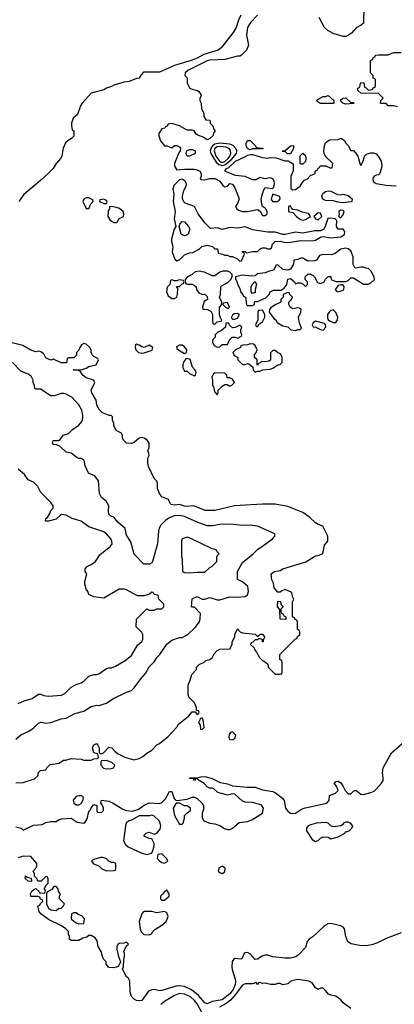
# Model space of a CAD drawing. Header units: inches. Extents: x 2348352 to 2479776, y 460422 to 613655.
# Tile 353 of 590: x 2420922 to 2423895, y 534832 to 542653. Entities that reach past the tile are written whole.
import ezdxf

# ---------------------------------------------------------------- set-up
doc = ezdxf.new("R2010")
doc.units = ezdxf.units.IN
doc.header["$MEASUREMENT"] = 0
doc.layers.add('C4523', color=7, linetype='Continuous')
doc.layers.add('C4524', color=7, linetype='Continuous')

msp = doc.modelspace()

# ---------------------------------------------------------------- linework, layer by layer
at = {"layer": 'C4523', "color": 4}
for points, elevation in [([(2420890.9, 536590.9), (2420950, 536594), (2421038, 536622), (2421068, 536650), (2421068, 536670), (2421086, 536690), (2421130, 536694), (2421138, 536710), (2421164.7, 536735.3), (2421234, 536746), (2421270, 536771.3), (2421288.4, 536771.6), (2421330, 536784.7), (2421410, 536778), (2421430, 536771.3), (2421488.4, 536771.6), (2421510, 536782), (2421536.4, 536783.6), (2421546, 536790), (2421542, 536822), (2421509, 536829), (2421499, 536870), (2421510, 536892), (2421530, 536902), (2421542, 536890), (2421552, 536870), (2421552.7, 536832.7), (2421562, 536822), (2421576.4, 536823.6), (2421586, 536830), (2421630, 536874), (2421654, 536870), (2421679.6, 536839.6), (2421702, 536822), (2421755.3, 536795.3), (2421827.3, 536772.7), (2421870, 536782.8), (2421900.1, 536799.9), (2421930, 536826.8), (2421970, 536851.3), (2422010, 536892), (2422030, 536902), (2422100.4, 536959.6), (2422170, 537034), (2422183.1, 537056.9), (2422260.4, 537119.6), (2422290, 537154), (2422314, 537154), (2422330, 537134), (2422342, 537138), (2422346, 537150), (2422342, 537162), (2422326, 537166), (2422326, 537190), (2422310, 537226), (2422268, 537270), (2422258, 537290), (2422258, 537370), (2422274.6, 537405.4), (2422288.4, 537451.6), (2422326, 537490), (2422326, 537510), (2422346, 537530), (2422386, 537550), (2422398, 537562), (2422430, 537571.3), (2422450, 537584.7), (2422464.7, 537615.3), (2422490, 537642), (2422510, 537652), (2422590, 537654), (2422608, 537690), (2422608.9, 537711.1), (2422628, 537750), (2422628, 537770), (2422650, 537814), (2422671.6, 537791.6), (2422690, 537782), (2422791.1, 537771.1), (2422810, 537754), (2422830, 537772), (2422850, 537772), (2422864.7, 537750), (2422862, 537738), (2422854, 537730), (2422854, 537710), (2422848, 537710), (2422846, 537730), (2422822, 537738), (2422810, 537726), (2422790, 537726), (2422772.7, 537707.3), (2422758, 537702), (2422754, 537690), (2422782, 537662), (2422784.7, 537650), (2422802, 537630), (2422825.4, 537585.4), (2422845.4, 537565.4), (2422874, 537550), (2422890, 537534), (2422894, 537510), (2422950, 537454), (2422990, 537454), (2423002, 537458), (2423006, 537470), (2423006, 537550), (2423002, 537562), (2422986, 537570), (2422986, 537610), (2423110, 537734), (2423122, 537738), (2423127.3, 537752.7), (2423146, 537770), (2423146, 537790), (2423142, 537802), (2423126, 537810), (2423126, 537870), (2423122, 537882), (2423107.3, 537887.3), (2423102, 537902), (2423086, 537910), (2423087.3, 538027.3), (2423098, 538050), (2423086, 538070), (2423082, 538102), (2423030, 538126), (2423003.6, 538116.4), (2422990, 538106), (2422970, 538106), (2422940.4, 538140.4), (2422936.4, 538176.4), (2422923.1, 538203.1), (2422917.2, 538250), (2422930, 538262.8), (2422948, 538270), (2422990, 538278.8), (2423010, 538290.7), (2423192.5, 538347.5), (2423270, 538394.8), (2423290, 538396), (2423328.7, 538411.3), (2423341.2, 538478.8), (2423368, 538510), (2423368, 538550), (2423328.4, 538628.4), (2423290, 538642), (2423270, 538655.3), (2423221.5, 538701.5), (2423170, 538737.2), (2423050, 538785.2), (2422950, 538805.2), (2422850, 538805.2), (2422627.5, 538792.5), (2422470, 538753.2), (2422392.9, 538752.9), (2422309.5, 538789.5), (2422290, 538792.3), (2422250, 538786.9), (2422228.6, 538788.6), (2422190, 538802), (2422150, 538796), (2422122.7, 538802.7), (2422115.3, 538810), (2422102, 538842), (2422050, 538862), (2422030, 538888), (2422015.3, 538930), (2422015.3, 538970), (2422010, 538986), (2421988.4, 539008.4), (2421943.1, 539103.1), (2421938, 539130), (2421938, 539170), (2421948, 539190), (2421947.3, 539207.3), (2421938, 539230), (2421948.4, 539251.6), (2421948.7, 539290), (2421935.3, 539310), (2421910, 539328.7), (2421890, 539335.3), (2421870, 539328.7), (2421830, 539295.3), (2421810, 539286), (2421768.9, 539288.9), (2421748, 539310), (2421738, 539330), (2421738, 539350), (2421728.4, 539368.4), (2421688, 539390), (2421669.1, 539429.1), (2421668.7, 539450), (2421658, 539470), (2421658, 539498), (2421648, 539508), (2421632, 539508), (2421578, 539530), (2421550, 539558), (2421532.9, 539592.9), (2421529.2, 539630), (2421495.3, 539690), (2421488.7, 539710), (2421518, 539770), (2421508.4, 539788.4), (2421450, 539808.7), (2421422, 539830), (2421402, 539862), (2421387.3, 539867.3), (2421346, 539870), (2421350, 539874), (2421410, 539872), (2421450, 539884.7), (2421470, 539898), (2421528.4, 539911.6), (2421546, 539950), (2421542, 539962), (2421510, 539978), (2421498, 539990), (2421493.3, 540000)], 48), ([(2421372, 540000), (2421372, 539988), (2421350, 539966), (2421310, 539966), (2421298, 539962), (2421294, 539926), (2421250, 539928), (2421190, 539955.3), (2421170, 539948.7), (2421150, 539955.3), (2421130, 539968), (2421114.6, 539994.6), (2421108.1, 540000)], 48), ([(2422618.2, 540000), (2422624.7, 539984.7), (2422654, 539970), (2422654, 539950), (2422690, 539914), (2422710, 539914), (2422730, 539922), (2422739.6, 539919.6), (2422772.7, 539892.7), (2422774, 539870), (2422790, 539854), (2422810, 539862), (2422830, 539862), (2422848, 539872), (2422910, 539878), (2422930, 539884.7), (2422970, 539912), (2422990, 539914), (2423006, 539930), (2423006, 539970), (2422994.6, 539994.6), (2422982.9, 540000)], 48), ([(2422912.5, 540000), (2422911.1, 539948.9), (2422898.8, 539941.2), (2422870, 539935.3), (2422842, 539938), (2422830, 539926), (2422818, 539922), (2422810, 539906), (2422806, 539910), (2422806, 539950), (2422786, 539970), (2422786, 539990), (2422793.6, 540000)], 48), ([(2420890, 536938), (2420930, 536971), (2420990, 536998), (2421030, 537024.7), (2421070, 537064.7), (2421090, 537072), (2421130, 537066), (2421170, 537071.3), (2421250, 537098), (2421290, 537104.7), (2421358, 537142), (2421430, 537161), (2421490, 537197.3), (2421530, 537206.8), (2421550, 537206), (2421610, 537224.7), (2421662, 537258), (2421770, 537311), (2421810, 537324.7), (2421830, 537344.7), (2421882.5, 537417.5), (2421919.5, 537460.5), (2421950, 537511.3), (2421990, 537551.3), (2422012.1, 537587.9), (2422033.2, 537610), (2422090, 537692), (2422130, 537724.7), (2422190, 537744.7), (2422210, 537746), (2422255.3, 537770), (2422314.8, 537825.2), (2422348.7, 537870), (2422354.6, 537894.6), (2422356.4, 537936.4), (2422310, 537986), (2422290, 537986), (2422286, 537990), (2422290, 538052), (2422330, 538070.8), (2422370, 538051), (2422390, 538050.8), (2422430, 538062.8), (2422490, 538044), (2422510, 538044), (2422590, 538067.3), (2422650, 538064.7), (2422710, 538071.3), (2422730, 538084.7), (2422737.2, 538110), (2422731.7, 538151.7), (2422690, 538188.7), (2422650, 538206), (2422649.2, 538270), (2422690, 538341), (2422774, 538410), (2422812.1, 538447.9), (2422850, 538471), (2422928, 538530), (2422946, 538550), (2422946, 538570), (2422810, 538628.7), (2422750, 538637.2), (2422690, 538634), (2422590, 538645.2), (2422510, 538642.7), (2422450, 538632.7), (2422410, 538632.7), (2422330, 538660.9), (2422230, 538706.6), (2422190, 538715.1), (2422148.1, 538711.9), (2422110, 538697.2), (2422081.4, 538678.6), (2422041.4, 538638.6), (2422027.5, 538612.5), (2422022.8, 538590), (2422016, 538490), (2421976, 538350), (2421970, 538338), (2421951.6, 538328.4), (2421907.3, 538327.3), (2421830, 538406), (2421804.7, 538504.7), (2421770, 538558), (2421759, 538610), (2421701.7, 538661.7), (2421670, 538702), (2421646, 538710), (2421630, 538726), (2421626, 538750), (2421628, 538790), (2421608.9, 538828.9), (2421570, 538858), (2421555.3, 538890), (2421548, 538990), (2421518, 539030), (2421468, 539050), (2421442, 539110), (2421433.6, 539153.6), (2421410, 539168), (2421390, 539168), (2421374.6, 539174.6), (2421330, 539208.7), (2421290, 539218), (2421243.1, 539263.1), (2421216.4, 539276.4), (2421190, 539278), (2421182, 539290), (2421188, 539310), (2421230, 539311.3), (2421242, 539318), (2421266.3, 539353.7), (2421310, 539366), (2421342, 539398), (2421390, 539431), (2421416.6, 539463.4), (2421423.7, 539490), (2421423.7, 539510), (2421414.5, 539550), (2421390, 539593.2), (2421334.3, 539654.3), (2421290, 539679.3), (2421270, 539683.7), (2421250, 539682.7), (2421194.4, 539665.6), (2421166, 539666), (2421090, 539718), (2421050, 539718), (2421042, 539722), (2421038, 539750), (2421029.3, 539769.3), (2421029.2, 539790), (2421016.2, 539816.2), (2420994.7, 539834.7), (2420930, 539860.9), (2420864.5, 539930)], 52), ([(2420910, 537221), (2420958, 537242), (2421020.2, 537259.8), (2421070, 537296), (2421090, 537296), (2421110, 537284.7), (2421150, 537278), (2421252.9, 537287.1), (2421278.6, 537301.4), (2421330, 537351.3), (2421370, 537371.3), (2421410, 537384.7), (2421430, 537398), (2421470, 537438), (2421510, 537451.3), (2421530, 537451.3), (2421550, 537458), (2421610, 537498), (2421630, 537504.7), (2421650, 537504.7), (2421683.1, 537516.9), (2421758, 537562), (2421810, 537602), (2421856.4, 537683.6), (2421890, 537714), (2421898, 537730), (2421898, 537770), (2421890, 537786), (2421846, 537830), (2421848.4, 537891.6), (2421930, 537974), (2421950, 537962), (2421990, 537962), (2422010, 537974), (2422050, 537974), (2422066, 537990), (2422066, 538010), (2422026, 538050), (2422022, 538082), (2421990, 538086), (2421982, 538102), (2421970, 538106), (2421951.6, 538088.4), (2421910, 538075.3), (2421856.4, 538076.4), (2421770, 538124), (2421750, 538129), (2421710, 538128.7), (2421590, 538059), (2421508.9, 538068.9), (2421470, 538086), (2421462, 538110), (2421449.4, 538129.4), (2421439.3, 538170), (2421439.3, 538190), (2421454, 538250), (2421442, 538270), (2421442, 538290), (2421458, 538310), (2421490, 538326), (2421522, 538350), (2421558, 538402), (2421642, 538470), (2421655.3, 538490), (2421654, 538510), (2421644, 538530), (2421610, 538568.7), (2421590, 538584), (2421470, 538625.2), (2421410, 538669.3), (2421338, 538690), (2421290, 538716), (2421250, 538722), (2421210, 538685.2), (2421150, 538668.7), (2421126, 538670), (2421128.7, 538690), (2421142, 538698), (2421162, 538730), (2421170, 538754), (2421187.3, 538772.7), (2421188, 538790), (2421170, 538818), (2421090, 538898), (2421064.7, 538944.7), (2421030, 538978), (2420990, 538998), (2420960.2, 539040.2), (2420910, 539082)], 56), ([(2420890, 536242), (2420934, 536230), (2420950, 536214), (2421030, 536254.8), (2421100.4, 536259.6), (2421130, 536276), (2421170, 536284.7), (2421210, 536284.7), (2421230, 536298), (2421254.6, 536305.4), (2421330, 536310.5), (2421378.8, 536278.8), (2421430, 536271.3), (2421442, 536278), (2421456, 536304), (2421470, 536362), (2421484, 536376), (2421490, 536392), (2421510, 536418), (2421534, 536410), (2421534, 536370), (2421538, 536358), (2421570, 536354), (2421586, 536370), (2421586, 536390), (2421576.4, 536416.4), (2421566, 536430), (2421570, 536452), (2421630, 536446), (2421664.7, 536430), (2421740.5, 536380.5), (2421770.5, 536370.5), (2421815.5, 536364.5), (2421860.9, 536379.1), (2421910, 536413), (2421948.1, 536431.9), (2422030, 536427.3), (2422050, 536434), (2422077.6, 536462.4), (2422110, 536522), (2422130, 536522), (2422147.1, 536467.1), (2422156, 536456), (2422170, 536451), (2422250, 536461), (2422290, 536478), (2422310, 536476), (2422330, 536466), (2422370.8, 536430), (2422381, 536410), (2422379.8, 536380.2), (2422371.1, 536348.9), (2422371.1, 536311.1), (2422382, 536290), (2422430, 536271), (2422470, 536264.7), (2422510, 536251.3), (2422547.1, 536227.1), (2422570, 536221), (2422590, 536221), (2422610, 536231), (2422664.5, 536275.5), (2422730, 536284.9), (2422763.2, 536296.8), (2422849, 536351), (2422856, 536390), (2422844, 536410), (2422835.6, 536415.6), (2422770, 536435.1), (2422710, 536437.2), (2422690, 536444), (2422630, 536501.2), (2422610, 536504), (2422570, 536494), (2422493.6, 536513.6), (2422463.1, 536543.1), (2422450, 536548.7), (2422429.1, 536549.1), (2422410, 536558), (2422384.7, 536584.7), (2422346, 536610), (2422330, 536626), (2422318, 536622), (2422310, 536609.2), (2422302, 536622), (2422270, 536626), (2422271, 536631), (2422330, 536631.3), (2422360.2, 536639.8), (2422390, 536641), (2422450, 536624.7), (2422514, 536594), (2422570, 536583), (2422610, 536567.3), (2422730, 536556.4), (2422790, 536556.4), (2422850, 536536.4), (2422930, 536523), (2422952.2, 536512.2), (2423006.8, 536470), (2423020.7, 536450), (2423030.7, 536390), (2423050, 536364.9), (2423070, 536350.6), (2423090, 536346.7), (2423110, 536350.4), (2423159.3, 536380.7), (2423187.8, 536392.2), (2423359, 536430), (2423378, 536450), (2423382, 536490), (2423428, 536510), (2423448.7, 536530), (2423438, 536558), (2423418, 536590), (2423430, 536602), (2423450, 536604.7), (2423470, 536591), (2423490, 536562), (2423504.7, 536530), (2423530, 536504.7), (2423550, 536504.7), (2423570, 536524.7), (2423590, 536531.3), (2423630, 536501), (2423650, 536497.3), (2423710, 536514.4), (2423734.3, 536525.7), (2423750, 536539.3), (2423792.7, 536587.3), (2423806, 536610), (2423807.8, 536630), (2423802, 536670), (2423808, 536710), (2423871.8, 536830), (2423979.4, 536920.6)], 44), ([(2423950, 535399), (2423830, 535355.1), (2423760.9, 535319.1), (2423717.2, 535302.8), (2423670, 535294.7), (2423617.7, 535297.7), (2423552.3, 535312.3), (2423527, 535327), (2423509.4, 535370), (2423499.3, 535430), (2423490, 535444), (2423470, 535455.1), (2423390, 535473.6), (2423368.7, 535471.3), (2423334.8, 535450), (2423250.7, 535370), (2423218, 535350), (2423202.4, 535330), (2423190, 535282.9), (2423135.9, 535224.1), (2423112.4, 535207.6), (2423070, 535198.3), (2423030, 535197.4), (2422930, 535209.8), (2422890, 535221.7), (2422870, 535222.6), (2422845.5, 535214.5), (2422810, 535189.2), (2422790, 535188.7), (2422753.2, 535230), (2422730, 535242), (2422710, 535240.9), (2422704.2, 535235.8), (2422686, 535194), (2422670.4, 535189.6), (2422630, 535194.5), (2422621, 535190), (2422608.5, 535171.5), (2422605.5, 535125.5), (2422607.4, 535107.4), (2422632.4, 535030), (2422635.8, 535010), (2422633.1, 534990), (2422616, 534950), (2422590, 534914), (2422530, 534866.2), (2422450, 534852.7), (2422410, 534834), (2422390, 534843.7), (2422342, 534902), (2422285.7, 534945.7), (2422230, 534973.6), (2422190, 534978.7), (2422163.9, 534976.1), (2422050, 534942), (2422030, 534939.3), (2421990, 534949.3), (2421970, 534946.6), (2421945.2, 534934.8), (2421890, 534862), (2421870, 534858), (2421850, 534862), (2421830, 534873.2), (2421810, 534894), (2421798, 534930), (2421796, 535016), (2421781.5, 535041.5), (2421769.5, 535050), (2421738, 535110), (2421746, 535130), (2421747.3, 535187.3), (2421754.6, 535214.6), (2421754.6, 535234.6), (2421748, 535250), (2421767.3, 535292.7), (2421786, 535310), (2421770, 535326), (2421750, 535318), (2421710, 535315.3), (2421702, 535310), (2421692, 535290), (2421692, 535270), (2421704.7, 535210), (2421722, 535170), (2421719.6, 535160.4), (2421704.7, 535135.3), (2421694, 535130), (2421670, 535121.2), (2421630, 535125.2), (2421608, 535150), (2421608, 535170), (2421588, 535190), (2421578, 535210), (2421569, 535250), (2421544, 535290), (2421535.3, 535335.3), (2421520.4, 535360.4), (2421490, 535378), (2421470, 535378), (2421455.3, 535364.7), (2421423.6, 535356.4), (2421390, 535338), (2421330, 535338), (2421318, 535350), (2421318, 535370), (2421308.9, 535388.9), (2421308, 535410), (2421288, 535430), (2421253.6, 535453.6), (2421150, 535504), (2421089.5, 535549.5), (2421075.3, 535570), (2421066, 535610), (2421082, 535618), (2421087.3, 535632.7), (2421106, 535650), (2421102, 535662), (2421087.3, 535667.3), (2421082, 535682), (2421067.3, 535687.3), (2421009, 535689), (2421008, 535710), (2421018, 535730), (2421030, 535742), (2421050, 535752), (2421074, 535730), (2421078, 535718), (2421090, 535714), (2421122, 535718), (2421126, 535730), (2421118, 535750), (2421130, 535774), (2421147.3, 535792.7), (2421147.3, 535827.3), (2421142, 535842), (2421130, 535846), (2421091.6, 535808.4), (2421066, 535810), (2421058, 535830), (2421038, 535850), (2421038, 535870), (2421028, 535890), (2421050, 535914), (2421058, 535930), (2421058, 535950), (2421010, 536006), (2420950, 536008), (2420910, 535995.3)], 44), ([(2423550, 534798), (2423490, 534842), (2423469.1, 534869.1), (2423430, 534895.3), (2423390, 534904), (2423372.9, 534912.9), (2423350, 534942), (2423330, 534959), (2423310, 534959), (2423288, 534950), (2423270, 534962), (2423242.9, 535002.9), (2423216.6, 535016.6), (2423130, 535029.3), (2423081.4, 535018.6), (2423067.5, 535012.5), (2423050, 534995.3), (2423010, 534986), (2422990, 534998), (2422970, 534998), (2422950, 534988), (2422911.6, 534988.4), (2422870, 534999), (2422850, 534998), (2422830, 535006), (2422818, 535002), (2422810, 534988), (2422802, 535002), (2422790, 535006), (2422782, 534998), (2422770, 534995.3), (2422710, 534994.5), (2422690, 534982.9), (2422632.9, 534907.1), (2422595, 534865), (2422561.3, 534838.7), (2422507.7, 534810)], 48), ([(2422370, 534762), (2422330, 534836.2), (2422310, 534862.9), (2422278.4, 534890), (2422230, 534913.3), (2422190, 534916.2), (2422150, 534902.7), (2422070, 534852.7), (2422042.8, 534830)], 48)]:
    msp.add_lwpolyline(points, dxfattribs=dict(at, elevation=elevation))
for points, elevation in [([(2422250, 539962), (2422241, 539959), (2422223.5, 539936.5), (2422216, 539910), (2422216, 539890), (2422226.4, 539866.4), (2422230, 539862), (2422250, 539862), (2422270, 539842), (2422310, 539824.7), (2422318, 539830), (2422322, 539850), (2422315.3, 539870), (2422293.6, 539893.6), (2422274, 539954)], 48), ([(2422470, 539848), (2422459.6, 539840.4), (2422445.4, 539814.6), (2422452, 539790), (2422452, 539750), (2422462, 539730), (2422464.7, 539710), (2422470, 539694), (2422490, 539674), (2422498, 539690), (2422498, 539710), (2422530, 539742), (2422550, 539754), (2422570, 539754), (2422585.4, 539745.4), (2422594.6, 539745.4), (2422606, 539750), (2422626, 539770), (2422610, 539798), (2422590, 539808), (2422567.3, 539807.3), (2422566, 539830), (2422550, 539846)], 48), ([(2422250, 538542), (2422211.6, 538528.4), (2422204.7, 538510), (2422204.7, 538390), (2422211.3, 538370), (2422214, 538270), (2422230, 538262), (2422270, 538258), (2422330, 538264.7), (2422390, 538264.7), (2422430, 538302), (2422448.4, 538311.6), (2422486, 538350), (2422486, 538390), (2422506, 538410), (2422487.3, 538427.3), (2422482, 538442), (2422448.4, 538448.4), (2422286, 538530)], 56), ([(2423030, 537888), (2422988, 537890), (2422987.3, 537967.3), (2422968.7, 537990), (2422970, 538034), (2422992, 538032), (2422994, 538010), (2423010, 537994), (2423010, 537986), (2422994, 537970), (2422994, 537950), (2422998, 537938), (2423010, 537934), (2423018, 537918), (2423034, 537910), (2423034, 537890)], 48), ([(2422370, 537106), (2422358, 537102), (2422342, 537070), (2422354, 537050), (2422358, 537018), (2422370, 537014), (2422386, 537030), (2422378, 537090)], 48), ([(2422610, 536995.3), (2422594, 536990), (2422584.7, 536975.3), (2422582, 536950), (2422590, 536934), (2422610, 536932), (2422630, 536942), (2422638, 536970)], 48), ([(2421610, 536768), (2421570, 536766), (2421564.7, 536755.3), (2421566.8, 536730), (2421586.4, 536706.4), (2421610, 536701), (2421650, 536706), (2421666, 536710), (2421678, 536730), (2421653.6, 536753.6)], 48), ([(2421410, 536488.7), (2421390, 536488.7), (2421370, 536482), (2421347.3, 536452.7), (2421351.3, 536430), (2421370, 536416), (2421390, 536416), (2421410, 536426.8), (2421424, 536450), (2421428.4, 536468.4), (2421422, 536482)], 48), ([(2422190, 536428.7), (2422170, 536428.7), (2422158, 536422), (2422141, 536390), (2422150.7, 536330.7), (2422190, 536262), (2422210, 536262), (2422218, 536270), (2422228.7, 536310), (2422229.3, 536330.7), (2422248, 536350), (2422278, 536370), (2422278, 536390), (2422250, 536408.7), (2422230, 536409)], 44), ([(2421970, 536334), (2421951.3, 536328.7), (2421870, 536329), (2421810, 536294), (2421790, 536288.7), (2421767.3, 536272.7), (2421761, 536250), (2421746.8, 536130), (2421760.4, 536100.4), (2421781.6, 536081.6), (2421890, 536031), (2421930, 536022.8), (2421950, 536026), (2421968.7, 536031.3), (2421976.4, 536043.6), (2421988, 536090), (2421988, 536110), (2421970, 536146), (2421950, 536148), (2421910, 536168), (2421910, 536174), (2421926, 536190), (2421950, 536198), (2421990, 536182), (2422010, 536191.3), (2422036.5, 536223.5), (2422042, 536250), (2422030, 536286), (2421986, 536330)], 44), ([(2423530, 536277.2), (2423510, 536277.2), (2423492, 536270), (2423483.6, 536256.4), (2423471.3, 536248.7), (2423410, 536242), (2423390, 536248.7), (2423369.3, 536269.3), (2423350, 536276), (2423274, 536270), (2423224.5, 536255.5), (2423210.8, 536249.2), (2423198, 536230), (2423198.8, 536210), (2423242, 536142), (2423270, 536126), (2423290, 536132), (2423310, 536152), (2423330, 536162), (2423370, 536158), (2423390, 536146.8), (2423450, 536162), (2423502, 536190), (2423510, 536202), (2423538, 536210), (2423558, 536230), (2423566, 536250), (2423548, 536270)], 44), ([(2422050, 536026), (2422018, 536022), (2422012, 535990), (2422032, 535970), (2422050, 535958), (2422070, 535952), (2422090, 535962), (2422098, 535970), (2422088, 535990)], 44), ([(2421578, 535998), (2421562, 535998), (2421510, 535982), (2421492, 535970), (2421506.4, 535946.4), (2421550, 535931.3), (2421570, 535911.3), (2421610, 535891.3), (2421670, 535894), (2421682, 535898), (2421686, 535910), (2421686, 535950), (2421670, 535958), (2421650, 535958), (2421630, 535968), (2421608.9, 535988.9)], 44), ([(2422530, 535928.7), (2422505.5, 535914.5), (2422498, 535890), (2422510, 535878), (2422530, 535871), (2422550, 535884.7), (2422551.7, 535911.7)], 44), ([(2421010, 535808), (2420989.3, 535809.3), (2420966, 535830), (2420968.9, 535851.1), (2420982, 535842), (2421012.7, 535832.7), (2421014, 535810)], 44), ([(2421210, 535768), (2421192.7, 535767.3), (2421176.9, 535743.1), (2421138, 535722), (2421134, 535710), (2421134, 535630), (2421152, 535590), (2421170, 535581), (2421210, 535578), (2421230, 535592), (2421250, 535594), (2421270, 535614), (2421278, 535630), (2421238, 535670), (2421238, 535690), (2421246, 535710), (2421228.4, 535728.4), (2421228, 535750)], 44), ([(2422090, 535738), (2422070, 535728), (2422054.8, 535705.2), (2422038, 535690), (2422038, 535670), (2422043.5, 535663.5), (2422050, 535658), (2422070, 535658), (2422108, 535690), (2422108, 535710)], 44), ([(2421370, 535558), (2421350, 535558), (2421334, 535550), (2421331.3, 535510), (2421350, 535491.3), (2421370, 535478), (2421390, 535472), (2421430, 535474), (2421435.3, 535510), (2421413.6, 535533.6), (2421385.6, 535545.6)], 44), ([(2421970, 535569), (2421911.6, 535568.4), (2421899.6, 535560.4), (2421891.1, 535548.9), (2421871, 535490), (2421878, 535430), (2421886.4, 535406.4), (2421906, 535386), (2421950, 535384.7), (2421968.7, 535391.3), (2421978, 535410), (2421993.6, 535426.4), (2422050, 535461), (2422084, 535490), (2422099, 535530), (2422090, 535558), (2422070, 535568.7), (2422010, 535559)], 44)]:
    msp.add_lwpolyline(points, close=True, dxfattribs=dict(at, elevation=elevation))
at = {"layer": 'C4524', "color": 4}
for points, elevation in [([(2423654, 542750), (2423650, 542626), (2423631.6, 542608.4), (2423591.6, 542588.4), (2423554.4, 542545.6), (2423530.9, 542529.1), (2423510, 542519), (2423490, 542519), (2423410, 542542), (2423366.3, 542566.3), (2423342, 542590), (2423298, 542670)], 48), ([(2422678, 542690), (2422658, 542650), (2422638.8, 542590), (2422616, 542550), (2422520.7, 542430), (2422497.3, 542410), (2422384.3, 542375.7), (2422330, 542346.9), (2422290, 542331.5), (2422150, 542289.6), (2422030, 542235.1), (2421905.2, 542234.8), (2421885.4, 542214.6), (2421870, 542189.3), (2421850, 542186), (2421790, 542162.7), (2421750, 542157.2), (2421670, 542134), (2421650, 542122), (2421610.9, 542109.1), (2421590, 542095.3), (2421490, 542068), (2421418, 541990), (2421404.7, 541970), (2421379.8, 541900.2), (2421344.7, 541870), (2421332, 541830), (2421332.7, 541812.7), (2421338, 541778), (2421352, 541770), (2421351.6, 541728.4), (2421334, 541710), (2421305.4, 541694.6), (2421286.4, 541673.6), (2421267.5, 541632.5), (2421254.8, 541570), (2421246, 541550), (2421210.5, 541509.5), (2421187.9, 541472.1), (2421166, 541450), (2421102.8, 541390), (2420955.5, 541264.5), (2420914.8, 541210)], 44), ([(2422810.2, 542689.8), (2422754, 542630), (2422730.7, 542590), (2422723, 542530), (2422738, 542450), (2422722, 542410), (2422682, 542370), (2422670, 542362), (2422650, 542362), (2422550, 542337.2), (2422430, 542331.6), (2422410, 542327), (2422256, 542250), (2422236, 542230), (2422232, 542210), (2422252, 542190), (2422252, 542150), (2422272, 542110), (2422290, 542101), (2422334, 542090), (2422343.6, 542083.6), (2422359.6, 542059.6), (2422362, 542050), (2422352.7, 542027.3), (2422352, 542010), (2422362, 541990), (2422365.4, 541945.4), (2422382, 541910), (2422383.6, 541883.6), (2422398, 541858), (2422430, 541854), (2422434, 541850), (2422434, 541830), (2422454, 541810), (2422463.6, 541783.6), (2422474, 541770), (2422463.6, 541756.4), (2422454, 541730), (2422432, 541710), (2422410, 541698), (2422379, 541719), (2422334.6, 541734.6), (2422323.1, 541743.1), (2422306, 541770), (2422290, 541775.3), (2422250, 541775.3), (2422188.9, 541808.9), (2422130, 541828), (2422098, 541822), (2422094, 541810), (2422078, 541802), (2422074, 541790), (2422050, 541786), (2422026, 541750), (2422024.7, 541730), (2422038, 541690), (2422070, 541652), (2422091.1, 541651.1), (2422130, 541634), (2422150, 541654), (2422170, 541654), (2422190, 541642), (2422198, 541630), (2422196, 541610), (2422184.9, 541595.1), (2422150.8, 541510), (2422150.8, 541490), (2422170, 541461), (2422230, 541466.8), (2422306.4, 541466.4), (2422330, 541461), (2422352, 541450), (2422362, 541430), (2422362, 541410), (2422354, 541390), (2422363.6, 541383.6), (2422390, 541382), (2422430, 541391.3), (2422470, 541391), (2422510, 541370.8), (2422535.3, 541335.3), (2422550, 541324.7), (2422570, 541331), (2422590, 541350.7), (2422610, 541346.8), (2422630, 541316), (2422662.4, 541230), (2422650, 541194), (2422635.5, 541170), (2422644, 541150), (2422659, 541139), (2422690, 541130.3), (2422730, 541130.4), (2422810, 541144), (2422830.8, 541130.8), (2422850, 541098.8), (2422870, 541096.3), (2422886, 541110), (2422886, 541130), (2422873, 541153), (2422849.2, 541169.2), (2422844.1, 541184.1), (2422839.5, 541230), (2422847.6, 541270), (2422858.4, 541301.6), (2422870, 541318.8), (2422929.1, 541310.9), (2422938, 541322), (2422945.1, 541350), (2422940.7, 541370), (2422930, 541389.2), (2422910, 541396.2), (2422870, 541389), (2422830, 541399), (2422799.9, 541380.1), (2422770, 541379.6), (2422710, 541406.6), (2422635.3, 541415.3), (2422550, 541449.4), (2422563.7, 541470), (2422580.4, 541479.6), (2422634.5, 541530), (2422714.8, 541565.2), (2422730, 541578), (2422750, 541582), (2422770, 541582), (2422850, 541558), (2422890, 541552), (2422910, 541558), (2422956.9, 541556.9), (2423027.3, 541532.7), (2423051.6, 541531.6), (2423092.7, 541507.3), (2423092.7, 541452.7), (2423072.7, 541407.3), (2423072.7, 541312.7), (2423090, 541302), (2423110, 541304.7), (2423148.4, 541331.6), (2423163.1, 541356.9), (2423183.1, 541376.9), (2423206, 541390), (2423230, 541414), (2423266, 541430), (2423266, 541450), (2423282, 541458), (2423290, 541474), (2423302, 541478), (2423307.3, 541492.7), (2423352, 541492), (2423390, 541474), (2423402, 541478), (2423406, 541510), (2423350, 541566), (2423338, 541590), (2423335.3, 541610), (2423342, 541650), (2423350, 541674), (2423380.4, 541699.6), (2423450, 541702), (2423470, 541712), (2423496.9, 541696.9), (2423511.6, 541671.6), (2423530, 541654), (2423550, 541614), (2423570, 541614), (2423590, 541594), (2423604.7, 541570), (2423623.6, 541503.6), (2423630, 541494), (2423650, 541534), (2423659, 541570), (2423674.8, 541585.2), (2423710, 541596.3), (2423730, 541596.3), (2423750, 541587.3), (2423767.3, 541570), (2423790.7, 541530), (2423796, 541490), (2423781, 541430), (2423770, 541421.2), (2423750, 541418), (2423736, 541410), (2423725.3, 541394.7), (2423727, 541367), (2423750, 541353), (2423830, 541339.3), (2423910, 541334.4)], 48), ([(2423920.4, 541960.4), (2423888.4, 541968.4), (2423846, 541970), (2423830, 541986), (2423790, 541986), (2423786, 541990), (2423788.4, 542011.6), (2423806, 542030), (2423770, 542066), (2423630, 542068), (2423606, 542090), (2423606, 542110), (2423622, 542118), (2423626, 542150), (2423630, 542154), (2423652.7, 542152.7), (2423658, 542118), (2423672.7, 542112.7), (2423690, 542094), (2423722, 542098), (2423727.3, 542112.7), (2423742, 542118), (2423746, 542130), (2423746, 542170), (2423742, 542182), (2423727.3, 542187.3), (2423726, 542210), (2423706, 542230), (2423706, 542330), (2423722, 542338), (2423730, 542354), (2423742, 542358), (2423746, 542370), (2423770, 542374), (2423847.3, 542372.7), (2423888.9, 542391.1), (2423950, 542391.3)], 48), ([(2421108.1, 540000), (2421090, 540015.3), (2421070, 540019), (2421050, 540015.3), (2421010, 540029), (2420945.6, 540065.6), (2420850, 540088.7)], 48), ([(2421493.3, 540000), (2421488.7, 540010), (2421488, 540030), (2421478, 540050), (2421450, 540075.3), (2421430, 540082), (2421412, 540070), (2421398, 540050), (2421391, 540029), (2421372, 540010), (2421372, 540000)], 48), ([(2422793.6, 540000), (2422796.4, 540003.6), (2422806, 540030), (2422790, 540066), (2422776.4, 540076.4), (2422750, 540078), (2422731.1, 540068.9), (2422692.7, 540067.3), (2422678, 540062), (2422674, 540050), (2422634, 540030), (2422614, 540010), (2422618.2, 540000)], 48), ([(2422982.9, 540000), (2422970, 540006), (2422950, 540026), (2422930, 540026), (2422912.7, 540007.3), (2422912.5, 540000)], 48)]:
    msp.add_lwpolyline(points, dxfattribs=dict(at, elevation=elevation))
for points, elevation in [([(2423310, 541988), (2423290, 541998), (2423278, 542010), (2423290, 542022), (2423330, 542042), (2423350, 542042), (2423370, 542052), (2423414, 542010), (2423414, 541990), (2423410, 541988)], 48), ([(2423550, 541994), (2423570, 541994), (2423574, 541990), (2423570, 541986), (2423510, 541982), (2423486, 541990), (2423466, 542010), (2423486, 542030), (2423511.1, 542031.1)], 48), ([(2422510, 541672.3), (2422470, 541664.8), (2422452.2, 541650), (2422438.4, 541630), (2422434, 541610), (2422439, 541590), (2422481.1, 541521.1), (2422502.1, 541502.1), (2422530, 541494.8), (2422550, 541499.2), (2422600.1, 541539.9), (2422641.7, 541590), (2422644, 541610), (2422637.4, 541630), (2422614.8, 541654.8), (2422590, 541663.5)], 52), ([(2422514.4, 541645.6), (2422490, 541642.9), (2422471.3, 541630), (2422465.5, 541610), (2422478.4, 541570), (2422510, 541526.7), (2422530, 541519.5), (2422550, 541526), (2422576.5, 541550), (2422590.7, 541570), (2422597.8, 541590), (2422594.8, 541614.8), (2422583, 541630), (2422559.1, 541639.1)], 56), ([(2422750, 541618), (2422728.7, 541630), (2422718, 541650), (2422718, 541670), (2422730, 541694), (2422750, 541694), (2422794, 541650), (2422798, 541638), (2422850, 541632), (2422854, 541630), (2422850, 541626), (2422770, 541626)], 48), ([(2423070, 541588), (2423048.4, 541588.4), (2423030, 541606), (2423010, 541606), (2423006, 541610), (2423030, 541614), (2423070, 541652), (2423090, 541654), (2423094, 541650), (2423094, 541630)], 48), ([(2422250, 541568), (2422242.7, 541590), (2422249.4, 541610.6), (2422270, 541621.6), (2422290, 541622.4), (2422314, 541610), (2422314.8, 541590), (2422270, 541569)], 48), ([(2423150, 541506), (2423148, 541510), (2423148.4, 541571.6), (2423170, 541594), (2423190, 541574), (2423192, 541550), (2423190, 541526), (2423170, 541506)], 48), ([(2422210, 541386), (2422190, 541381.2), (2422145.1, 541334.9), (2422137.6, 541310), (2422144.9, 541270), (2422140.7, 541210), (2422154.9, 541130), (2422148.5, 541070), (2422161, 541010), (2422147.3, 540990), (2422126, 540910), (2422126, 540890), (2422136, 540850), (2422131.3, 540810), (2422152, 540750), (2422170, 540738), (2422190, 540744.7), (2422230, 540784.7), (2422270, 540802), (2422296.4, 540803.6), (2422346, 540830), (2422366, 540850), (2422410, 540861), (2422452, 540850), (2422470, 540832), (2422492, 540832), (2422498, 540798), (2422531.6, 540791.6), (2422550, 540782), (2422570, 540782), (2422590, 540772), (2422610, 540772), (2422650, 540754), (2422670, 540734), (2422682, 540738), (2422706, 540790), (2422702, 540802), (2422690, 540806), (2422687.3, 540812.7), (2422710, 540812), (2422722, 540802), (2422770, 540811.3), (2422808.4, 540811.6), (2422830, 540832), (2422850, 540842), (2422870, 540842), (2422890, 540832), (2422910, 540832), (2422919, 540841), (2422928.7, 540870), (2422950, 540890.6), (2422990, 540893), (2423030, 540884), (2423070, 540886), (2423150, 540899.3), (2423250, 540897.1), (2423270, 540901.6), (2423310, 540925.5), (2423330, 540930.8), (2423390, 540919.5), (2423470, 540928.2), (2423496.6, 540943.4), (2423500.9, 540950), (2423501.2, 540970), (2423489.1, 540989.1), (2423448.7, 540990), (2423435.3, 541010), (2423438, 541058), (2423426, 541070), (2423390, 541077.2), (2423367.5, 541072.5), (2423347.3, 541010), (2423334.8, 540990), (2423319.9, 540980.1), (2423310, 540975.1), (2423264.4, 540975.6), (2423170, 540956.2), (2423110, 540965.1), (2423030, 540947.3), (2423010, 540947), (2422950, 540965.1), (2422890, 540966), (2422770, 540983.5), (2422710, 541006.3), (2422650, 540996.9), (2422590, 541003.5), (2422530, 540986), (2422490, 540999.3), (2422435.3, 540995.3), (2422390, 541038), (2422338, 541110), (2422308, 541170), (2422236, 541196), (2422225.4, 541205.4), (2422214.5, 541230), (2422214, 541250), (2422224.7, 541295.3), (2422242.7, 541330), (2422245.2, 541350), (2422234, 541370)], 48), ([(2422930, 541268), (2422918.8, 541230), (2422921.4, 541221.4), (2422928.4, 541208.4), (2422950, 541207.7), (2422966, 541210), (2422980.4, 541219.6), (2422988, 541230), (2422987.3, 541247.3)], 48), ([(2423470, 541262.4), (2423490, 541266.7), (2423530, 541256.9), (2423559.5, 541230), (2423557, 541210), (2423550, 541204.8), (2423490, 541198.3), (2423450, 541202.6), (2423410, 541215.1), (2423350, 541215.6), (2423326.7, 541226.7), (2423320.5, 541250), (2423327.9, 541272.1), (2423350, 541288.4), (2423370, 541293.4), (2423390, 541291.7), (2423444.1, 541264.1)], 44), ([(2421470, 541238), (2421450, 541238), (2421430, 541226), (2421422, 541210), (2421450, 541154), (2421470, 541154), (2421486, 541190), (2421506, 541210), (2421502, 541222)], 48), ([(2421590, 541226), (2421558, 541222), (2421554, 541210), (2421590, 541194), (2421610, 541194), (2421615.3, 541204.7), (2421610, 541218)], 48), ([(2421650, 541168), (2421634, 541166), (2421634, 541154), (2421624.7, 541130), (2421622, 541090), (2421639.6, 541059.6), (2421650, 541052), (2421670, 541042), (2421690, 541042), (2421695.3, 541044.7), (2421710, 541074), (2421746, 541090), (2421748, 541110), (2421742, 541130), (2421713.6, 541153.6), (2421690, 541162)], 48), ([(2423070, 541175.3), (2423054, 541170), (2423054, 541130), (2423090, 541122), (2423118, 541090), (2423150, 541064.7), (2423170, 541061), (2423190, 541066), (2423228.7, 541090), (2423214, 541114), (2423164.8, 541124.8), (2423130, 541141.2), (2423090, 541146), (2423078, 541158)], 48), ([(2423290, 541119.3), (2423256, 541090), (2423270, 541071.3), (2423290, 541062.8), (2423319, 541090), (2423310, 541117.2)], 48), ([(2423470, 541141.2), (2423456, 541130), (2423456.9, 541103.1), (2423452.7, 541092.7), (2423462, 541082), (2423470, 541082), (2423490, 541102), (2423496, 541130), (2423490, 541137.2)], 48), ([(2422230, 540935.1), (2422210, 540942.7), (2422203.7, 540950), (2422188, 541010), (2422193.2, 541030), (2422210, 541050.7), (2422230, 541047.3), (2422262.8, 541010), (2422271.3, 540990), (2422258.8, 540950), (2422250, 540942.7)], 48), ([(2423510, 540837.2), (2423470.9, 540829.1), (2423425.4, 540794.6), (2423395.3, 540784.7), (2423331.1, 540788.9), (2423301, 540779), (2423276.9, 540743.1), (2423263.6, 540736.4), (2423210, 540735.3), (2423170, 540758), (2423150, 540758), (2423130, 540748), (2423098, 540742), (2423094, 540710), (2423071.3, 540670), (2423050, 540662), (2423009, 540669), (2422970, 540706), (2422958, 540702), (2422936, 540664), (2422903.6, 540656.4), (2422870, 540642), (2422810, 540634), (2422790, 540618), (2422764.7, 540615.3), (2422690, 540624), (2422634, 540610), (2422634, 540590), (2422642, 540582), (2422650, 540554), (2422672, 540510), (2422674, 540490), (2422694, 540470), (2422698, 540458), (2422714, 540450), (2422722, 540390), (2422730, 540382), (2422770, 540382), (2422786, 540390), (2422786, 540410), (2422790, 540414), (2422810, 540414), (2422875.5, 540444.5), (2422902, 540470), (2422910, 540492), (2422936.4, 540503.6), (2422996.4, 540503.6), (2423020.4, 540519.6), (2423042, 540550), (2423050, 540591.3), (2423070, 540598), (2423102, 540570), (2423110, 540554), (2423130, 540562), (2423150, 540562), (2423172.7, 540552.7), (2423190, 540534), (2423206, 540550), (2423206, 540570), (2423188, 540588), (2423188.7, 540610), (2423210, 540632), (2423230, 540632), (2423250, 540622), (2423262, 540610), (2423285.4, 540565.4), (2423310, 540558), (2423338, 540570), (2423350, 540592), (2423370, 540612), (2423390, 540612), (2423394, 540590), (2423430, 540572), (2423510, 540572), (2423530, 540582), (2423550, 540602), (2423570, 540602), (2423650, 540552), (2423690, 540552), (2423710, 540562), (2423734.6, 540585.4), (2423738, 540590), (2423735.3, 540610), (2423710, 540658), (2423690, 540675.3), (2423670, 540678), (2423650, 540688), (2423630, 540688), (2423590, 540678), (2423583.1, 540683.1), (2423569.4, 540709.4), (2423569.2, 540770), (2423550, 540818), (2423530, 540834)], 48), ([(2422350, 540655.3), (2422314, 540650), (2422290, 540628), (2422254, 540610), (2422234, 540590), (2422238, 540558), (2422252.7, 540552.7), (2422290, 540552), (2422310, 540542), (2422322, 540530), (2422324.7, 540510), (2422343.5, 540483.5), (2422367.3, 540472.7), (2422394, 540470), (2422410, 540454), (2422412, 540430), (2422386.4, 540413.6), (2422372, 540370), (2422374, 540354), (2422411.1, 540351.1), (2422438.8, 540338.8), (2422452, 540310), (2422452.7, 540252.7), (2422458, 540238), (2422470, 540234), (2422488.4, 540251.6), (2422522, 540258), (2422526, 540270), (2422518, 540278), (2422508.7, 540308.7), (2422508, 540370), (2422526, 540390), (2422526, 540410), (2422508.7, 540448.7), (2422515.3, 540470), (2422518, 540530), (2422530, 540542), (2422573.6, 540566.4), (2422594.6, 540585.4), (2422608, 540610), (2422608, 540630), (2422590, 540648), (2422574.6, 540654.6), (2422534.6, 540654.6), (2422510, 540648), (2422470, 540618), (2422450, 540618), (2422388.4, 540648.4), (2422368.9, 540648.9)], 48), ([(2422190, 540586), (2422170, 540578), (2422150, 540578), (2422130, 540586), (2422118, 540582), (2422114, 540550), (2422091.1, 540528.9), (2422087.3, 540490), (2422100.7, 540460.7), (2422130, 540438), (2422150, 540438), (2422168, 540450), (2422175.3, 540470), (2422178, 540518), (2422167.3, 540532.7), (2422190, 540534), (2422207.3, 540552.7), (2422222, 540558), (2422226, 540570), (2422222, 540582)], 48), ([(2422770, 540478), (2422758, 540490), (2422758, 540530), (2422768, 540550), (2422790, 540574), (2422802, 540550), (2422791.3, 540510), (2422790, 540486)], 48), ([(2423470, 540548), (2423450, 540542), (2423424.7, 540510), (2423436.9, 540496.9), (2423450, 540491.3), (2423490, 540504.7), (2423495.3, 540510), (2423498, 540530), (2423487.3, 540547.3)], 48), ([(2423050, 540486), (2423014, 540470), (2423011.6, 540448.4), (2422994, 540430), (2422994, 540410), (2422950, 540388.7), (2422915.3, 540364.7), (2422904.7, 540350), (2422902, 540330), (2422939.6, 540279.6), (2422951.3, 540271.3), (2422966.4, 540246.4), (2423010, 540221), (2423050, 540212), (2423074, 540190), (2423110, 540184.7), (2423132.7, 540192.7), (2423147.3, 540192.7), (2423158, 540202), (2423142.7, 540242.7), (2423135.3, 540290), (2423154, 540330), (2423155.3, 540350), (2423150, 540358), (2423130, 540364), (2423090, 540355.3), (2423068, 540370), (2423058, 540390), (2423058, 540410), (2423078, 540430), (2423086, 540450), (2423066, 540470), (2423062, 540482)], 48), ([(2422570, 540406), (2422538, 540402), (2422534, 540390), (2422554, 540370), (2422570, 540362), (2422578, 540362), (2422586, 540370)], 48), ([(2422650, 540318), (2422623.6, 540316.4), (2422610, 540306), (2422602, 540290), (2422602, 540282), (2422610, 540274), (2422630, 540274), (2422650, 540282), (2422666, 540310)], 48), ([(2422850, 540346), (2422818, 540342), (2422812.7, 540327.3), (2422812, 540268), (2422794, 540230), (2422798, 540218), (2422810, 540214), (2422822, 540238), (2422850, 540252), (2422868.7, 540290), (2422868, 540310)], 48), ([(2423410, 540348.7), (2423390, 540342), (2423378, 540330), (2423366, 540310), (2423365.4, 540285.4), (2423371.3, 540270), (2423380.7, 540260.7), (2423410, 540246.8), (2423430, 540247.3), (2423445.2, 540270), (2423446, 540290), (2423430, 540328)], 48), ([(2422570, 540246), (2422558, 540242), (2422554, 540210), (2422519.8, 540180.2), (2422494, 540170), (2422474, 540150), (2422474, 540130), (2422452.7, 540107.3), (2422452, 540090), (2422465.4, 540065.4), (2422490, 540052), (2422510, 540054), (2422530, 540074), (2422570, 540074), (2422586, 540110), (2422608.4, 540131.6), (2422630, 540132), (2422658, 540122), (2422670, 540134), (2422682, 540138), (2422686, 540150), (2422678, 540170), (2422678, 540190), (2422686, 540210), (2422670, 540226), (2422631.6, 540208.4), (2422610, 540206), (2422587.3, 540227.3), (2422582, 540242)], 48), ([(2423270, 540258), (2423250, 540246), (2423242, 540230), (2423250, 540214), (2423271.6, 540211.6), (2423310, 540191.3), (2423330, 540187.3), (2423352.7, 540210), (2423348.7, 540230), (2423340.4, 540240.4)], 48), ([(2421850, 540075.3), (2421842, 540070), (2421838, 540050), (2421844.7, 540030), (2421864.7, 540010), (2421890, 540004), (2421910, 540006.8), (2421972.5, 540027.5), (2421978, 540050), (2421950, 540068), (2421910, 540048), (2421890, 540053.2), (2421870, 540068.7)], 48), ([(2422210, 540068), (2422190, 540068), (2422166, 540054), (2422170, 540042), (2422182, 540030), (2422230, 540002), (2422246, 540010), (2422248, 540030), (2422230, 540055.3)], 48)]:
    msp.add_lwpolyline(points, close=True, dxfattribs=dict(at, elevation=elevation))

doc.saveas('drawing.dxf')
